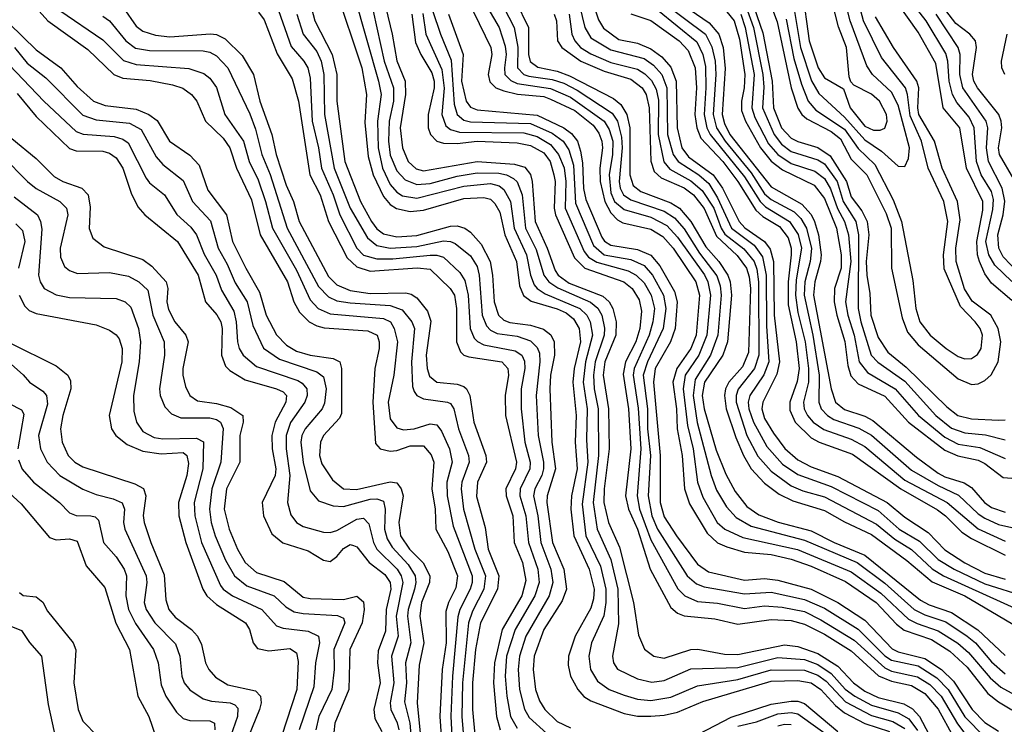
# Model space of a CAD drawing. Header units: inches. Extents: x 990535 to 1117859, y 769386 to 892122.
# Tile 701 of 1056: x 1051061 to 1054008, y 843146 to 845254. Entities that reach past the tile are written whole.
import ezdxf

# ---------------------------------------------------------------- set-up
doc = ezdxf.new("R2010")
doc.units = ezdxf.units.IN
doc.header["$MEASUREMENT"] = 0
doc.layers.add('B0854', color=7, linetype='Continuous')

msp = doc.modelspace()

# ---------------------------------------------------------------- linework, layer by layer
at = {"layer": 'B0854', "color": 5}
for points, elevation in [([(1052459.4, 845390), (1052541, 845230), (1052551.5, 845171.5), (1052550.7, 845110), (1052570, 845090), (1052584.8, 845084.8), (1052654.9, 845074.9), (1052690, 845063.5), (1052730, 845043), (1052834.3, 844974.3), (1052849.8, 844949.8), (1052862.2, 844902.2), (1052864.5, 844870), (1052855.2, 844770), (1052858.1, 844750), (1052867.7, 844730), (1052890, 844715.1), (1052990, 844680.8), (1053020.9, 844660.9), (1053050, 844627.7), (1053095.5, 844555.5), (1053147.9, 844487.9), (1053157.6, 844457.6), (1053160.1, 844430), (1053150.5, 844310), (1053128.9, 844250), (1053082.2, 844177.8), (1053076.5, 844130), (1053088.6, 844048.6), (1053130.4, 843890.4), (1053146.9, 843846.9), (1053176.6, 843796.6), (1053205.1, 843765.1), (1053250, 843739.1), (1053410, 843696.8), (1053567.7, 843630), (1053650, 843567.9), (1053737.9, 843490), (1053770, 843473.7), (1053832.6, 843452.6), (1053897.1, 843410), (1053921.8, 843390), (1053970, 843332.6), (1054010, 843297.1)], 3560), ([(1051912.5, 845372.5), (1051944.6, 845250), (1051996.2, 845150), (1052010.6, 845090), (1052010.7, 845010), (1052034, 844830), (1052080.7, 844710), (1052113.7, 844650), (1052130, 844628.1), (1052150, 844612.9), (1052190, 844604.2), (1052250, 844608.2), (1052350, 844635.8), (1052370, 844636.9), (1052393.3, 844630), (1052410, 844618.2), (1052442.2, 844582.2), (1052469.2, 844530), (1052476.3, 844490), (1052480.9, 844410), (1052494.3, 844370), (1052510, 844355.2), (1052527.8, 844347.8), (1052590, 844339.9), (1052628.5, 844328.5), (1052650.7, 844310.7), (1052660.3, 844290), (1052661.4, 844250), (1052649.7, 844190), (1052647.3, 844150), (1052653.8, 843990), (1052664.7, 843910), (1052639.6, 843830), (1052639.1, 843810), (1052655.6, 843690), (1052689.3, 843610), (1052697.3, 843550), (1052684.4, 843515.6), (1052630, 843429.4), (1052600.4, 843350), (1052597.4, 843310), (1052604.6, 843250), (1052616.6, 843216.6), (1052632.8, 843190), (1052670, 843154.8), (1052710, 843135.2)], 3280), ([(1052006.1, 845346.1), (1052084.7, 845110), (1052098.8, 845030), (1052093.6, 844946.4), (1052104.5, 844844.5), (1052118.6, 844790), (1052150, 844725.3), (1052170, 844701.2), (1052188.9, 844688.9), (1052230, 844680), (1052270, 844684.1), (1052390, 844718.9), (1052450, 844721.6), (1052470, 844716.6), (1052483.6, 844703.6), (1052497.6, 844677.6), (1052512.6, 844610), (1052547.8, 844530), (1052557.3, 844457.3), (1052568.5, 844428.5), (1052591.5, 844411.5), (1052670, 844389), (1052696.8, 844376.8), (1052718.8, 844358.8), (1052735.4, 844330), (1052739.2, 844290), (1052721, 844210), (1052716.7, 844170), (1052726.4, 844070), (1052723.6, 843990), (1052729.7, 843910), (1052712.7, 843830), (1052710.9, 843790), (1052719.1, 843710), (1052765.1, 843610), (1052780.1, 843550), (1052778.2, 843521.8), (1052770, 843493.4), (1052723.4, 843410), (1052703.7, 843350), (1052702.8, 843322.8), (1052709.4, 843290), (1052731.6, 843250), (1052749.6, 843229.6), (1052770, 843216.2), (1052870, 843178.5), (1052910, 843171), (1052950, 843170.5), (1052990, 843173.5), (1053030, 843182.7), (1053106.1, 843213.9), (1053310, 843275.6), (1053390, 843277.6), (1053430, 843270.2), (1053459.2, 843250), (1053502.5, 843202.5), (1053530, 843180.7), (1053590, 843148.9), (1053664.6, 843124.6)], 3320), ([(1052273.9, 845350), (1052320.9, 845210), (1052352.8, 845132.8), (1052361.4, 845001.4), (1052370.2, 844970.2), (1052390, 844953.1), (1052410, 844947.9), (1052590, 844942.9), (1052654.3, 844914.3), (1052687.9, 844890), (1052704.6, 844864.6), (1052718.9, 844818.9), (1052724.8, 844704.8), (1052778.1, 844578.1), (1052810, 844550), (1052890, 844536.4), (1052930, 844518.4), (1052955.4, 844490), (1052987.7, 844430), (1052994.9, 844390), (1052987.1, 844330), (1052940.1, 844230), (1052927.4, 844190), (1052940.4, 844090), (1052940.3, 844030), (1052949.1, 843950), (1052942.4, 843830), (1052952.9, 843770), (1052969.7, 843729.7), (1053058.5, 843590), (1053086.2, 843566.2), (1053110, 843557.2), (1053230, 843536.5), (1053310, 843541.4), (1053410, 843519.9), (1053470, 843493.4), (1053570, 843430.7), (1053650, 843351.4), (1053670, 843338), (1053750, 843320.6), (1053805.6, 843285.6), (1053839.8, 843250), (1053890, 843168.1), (1053950, 843107.7)], 3460), ([(1052384.6, 845350), (1052471.2, 845170), (1052474.1, 845150), (1052463.5, 845090), (1052468.2, 845068.2), (1052486.1, 845050), (1052510, 845040.9), (1052551.3, 845031.3), (1052630, 845023.7), (1052650, 845016.2), (1052722.1, 844982.1), (1052777.7, 844937.7), (1052794.6, 844914.6), (1052803.1, 844890), (1052805.7, 844870), (1052797.8, 844810), (1052798.8, 844770), (1052811.9, 844710), (1052830, 844675.5), (1052850, 844654.6), (1052866.4, 844646.4), (1052950, 844627.3), (1052985.6, 844605.6), (1053017.3, 844570), (1053084.4, 844470), (1053095.5, 844430), (1053085.5, 844310), (1053069.9, 844270), (1053028.2, 844210), (1053016.3, 844170), (1053027.2, 844090), (1053029.2, 844030), (1053044.2, 843950), (1053050.9, 843850), (1053065.6, 843805.6), (1053118.2, 843718.2), (1053149.4, 843689.4), (1053177.2, 843677.2), (1053230, 843661), (1053310, 843654.5), (1053370, 843639.9), (1053430, 843618.7), (1053533, 843573), (1053624.1, 843510), (1053685.7, 843445.7), (1053708.1, 843428.1), (1053790, 843399.6), (1053845.2, 843365.2), (1053896.6, 843316.6), (1053958.7, 843238.7), (1053990, 843213), (1054030, 843189.4)], 3520), ([(1052929.3, 845349.3), (1053113.5, 845210), (1053132.8, 845172.8), (1053142.2, 845130), (1053144.1, 845090), (1053136.3, 844970), (1053146.5, 844930), (1053172.9, 844890), (1053250, 844795.5), (1053290, 844732.8), (1053310, 844715.8), (1053379.3, 844679.3), (1053399, 844659), (1053416.1, 844630), (1053430.7, 844569.3), (1053426.5, 844530), (1053411.2, 844470), (1053409.2, 844430), (1053434.6, 844310), (1053453.3, 844190), (1053452.3, 844110), (1053459.3, 844090), (1053478.3, 844070), (1053497.7, 844057.7), (1053572.1, 844032.1), (1053610, 844011), (1053730, 843906.3), (1053810, 843860.1), (1053871.1, 843831.1), (1053930, 843775.8), (1053950, 843762.4), (1053990, 843744), (1054030, 843734.5)], 3760), ([(1053355.1, 845255.1), (1053378, 845138), (1053400.7, 845060.7), (1053421.3, 845010), (1053443.5, 844983.5), (1053530, 844926), (1053570, 844868), (1053620.4, 844820.4), (1053675.3, 844715.3), (1053700.5, 844650), (1053733.7, 844473.7), (1053742.8, 844390), (1053755.5, 844350), (1053785.7, 844310), (1053833.7, 844270), (1053870, 844246.4), (1053890, 844239.7), (1053910, 844240.4), (1053927.7, 844252.3), (1053938.1, 844270), (1053942.1, 844310), (1053935.1, 844330), (1053920.9, 844350), (1053876.3, 844396.3), (1053828.3, 844508.3), (1053826.2, 844550), (1053838.4, 844650), (1053827.1, 844710), (1053780, 844810), (1053760.5, 844890), (1053726.3, 844966.3), (1053718.5, 845030), (1053711.8, 845050), (1053640.8, 845140.8), (1053586.7, 845250), (1053554.2, 845370)], 3940), ([(1053378.2, 845290), (1053397.8, 845170), (1053430.4, 845070.4), (1053453.1, 845033.1), (1053530, 844962.5), (1053590, 844894.5), (1053640.8, 844860.8), (1053690, 844815.1), (1053710, 844814.3), (1053721.3, 844838.7), (1053723.9, 844870), (1053690, 844998.1), (1053670, 845036.9), (1053612.9, 845090), (1053596, 845116), (1053546.9, 845250), (1053516.2, 845370)], 3960), ([(1053403.1, 845343.1), (1053423.6, 845190), (1053450.6, 845110), (1053470, 845079.9), (1053526.6, 845046.6), (1053546.7, 844990), (1053590, 844935), (1053616.7, 844923.3), (1053636.5, 844923.5), (1053650, 844929.6), (1053656.9, 844950), (1053655.3, 844970), (1053634.1, 845010), (1053610, 845031.3), (1053558, 845058), (1053548.2, 845068.2), (1053543.2, 845083.2), (1053535.2, 845170), (1053512.1, 845232.1), (1053481.9, 845350)], 3980), ([(1052063.5, 845323.5), (1052134.7, 845070), (1052142.9, 845030), (1052131.5, 844950), (1052133.5, 844870), (1052146.9, 844810), (1052170, 844761.1), (1052190, 844737.7), (1052207.2, 844727.2), (1052250, 844719.5), (1052390, 844755.8), (1052470, 844764), (1052496.4, 844756.4), (1052510, 844745.3), (1052530.2, 844710.2), (1052541, 844630), (1052578, 844550), (1052590, 844490), (1052601, 844461), (1052609.5, 844449.5), (1052633.6, 844433.6), (1052737.4, 844390), (1052758.1, 844370), (1052768.6, 844350), (1052775.3, 844310), (1052754.9, 844230), (1052747.8, 844170), (1052759.1, 844090), (1052757.4, 843997.4), (1052761.5, 843930), (1052744.4, 843804.4), (1052755.9, 843710), (1052799.2, 843619.2), (1052815.6, 843550), (1052815.7, 843510), (1052808.9, 843471.1), (1052772.7, 843390), (1052764.9, 843350), (1052769.4, 843310), (1052790, 843274.7), (1052825.5, 843250), (1052870, 843233), (1052910, 843221.1), (1052950, 843217.5), (1053010, 843227.7), (1053090, 843260.9), (1053210, 843280.2), (1053310, 843309), (1053410, 843308.3), (1053450, 843293.6), (1053474.8, 843274.8), (1053532.9, 843212.9), (1053610, 843172.5), (1053674.3, 843154.3), (1053710, 843133.8)], 3340), ([(1052107.9, 845330), (1052152.3, 845130), (1052179.8, 845050), (1052179.5, 845010), (1052166.7, 844950), (1052165.4, 844890), (1052170, 844848.3), (1052190, 844801.7), (1052214.5, 844774.5), (1052250, 844760.6), (1052290, 844763.9), (1052370, 844785.9), (1052430, 844796.1), (1052495, 844795), (1052518.1, 844790), (1052538.9, 844778.9), (1052550, 844768.6), (1052565.4, 844730), (1052575.4, 844630), (1052606.4, 844566.4), (1052629.8, 844489.8), (1052644.4, 844470), (1052671.4, 844451.4), (1052769, 844409), (1052791.2, 844391.2), (1052803.3, 844370), (1052811.5, 844331.5), (1052810.4, 844310), (1052783.6, 844230), (1052778.6, 844190), (1052780.7, 844150), (1052792.2, 844090), (1052793, 843950), (1052777.1, 843810), (1052789.3, 843730), (1052830, 843638.8), (1052851, 843550), (1052853.3, 843446.7), (1052835, 843350), (1052837.8, 843330), (1052850, 843310.9), (1052910, 843282.6), (1052952.7, 843272.7), (1052990, 843277.5), (1053070, 843312.1), (1053210, 843316.3), (1053330, 843345.8), (1053410, 843340), (1053450, 843325.3), (1053490, 843298.3), (1053531.2, 843251.2), (1053560.2, 843230), (1053610, 843203), (1053690, 843180.6), (1053722.1, 843162.1), (1053747.7, 843127.7)], 3360), ([(1052144, 845344), (1052176.3, 845210), (1052190.3, 845130.3), (1052215.1, 845070), (1052216.2, 845030), (1052199.5, 844930), (1052206.6, 844870), (1052224.1, 844830), (1052247.7, 844807.7), (1052270, 844801.6), (1052430, 844829.1), (1052541.5, 844821.5), (1052572.6, 844812.6), (1052590, 844790.9), (1052595.2, 844770), (1052604.1, 844650), (1052640, 844570), (1052663.5, 844503.5), (1052673, 844490), (1052705.5, 844465.5), (1052806.7, 844426.7), (1052825.1, 844410), (1052836.5, 844390), (1052845.9, 844350), (1052845.1, 844310), (1052812.5, 844230), (1052807.2, 844190), (1052823.1, 844090), (1052825, 843970), (1052810.2, 843850), (1052809.4, 843810), (1052823.2, 843750), (1052856, 843676), (1052898.6, 843510), (1052913.1, 843413.1), (1052931.1, 843371.1), (1052959.1, 843350), (1052990, 843344.4), (1053070, 843370.3), (1053090.7, 843370.7), (1053170, 843355.8), (1053210, 843354.6), (1053350, 843384.1), (1053390, 843378.7), (1053450, 843357.6), (1053510, 843319.8), (1053557, 843270), (1053590, 843245.6), (1053630, 843226.2), (1053707, 843207), (1053732.9, 843192.9), (1053754.1, 843170), (1053800.8, 843080.8)], 3380), ([(1052437.9, 845330), (1052496.1, 845230), (1052514.3, 845174.3), (1052517.4, 845150), (1052511.6, 845110), (1052513.5, 845090), (1052531.5, 845071.5), (1052550, 845063), (1052650, 845047.6), (1052710, 845021.8), (1052810.1, 844950.1), (1052825.5, 844925.5), (1052836.1, 844890), (1052835.5, 844850), (1052824.9, 844790), (1052830, 844736.3), (1052841, 844710), (1052870, 844685.5), (1052950, 844663), (1052997.8, 844637.8), (1053030, 844603.7), (1053110.7, 844490.7), (1053120.9, 844470), (1053128.1, 844430), (1053117.9, 844310), (1053093.2, 844250), (1053053.2, 844190), (1053047.2, 844150), (1053059.4, 844039.4), (1053076.6, 843970), (1053090, 843870), (1053105.2, 843825.2), (1053148.6, 843750), (1053171.9, 843730), (1053224.9, 843704.9), (1053388.7, 843668.7), (1053550, 843602.3), (1053638.4, 843538.4), (1053721, 843461), (1053747.2, 843447.2), (1053810, 843425.9), (1053868.9, 843388.9), (1053901, 843361), (1053965.4, 843285.4), (1053997.3, 843257.3), (1054070, 843216.9)], 3540), ([(1053250, 845315.8), (1053285.3, 845214.7), (1053313, 845070), (1053317.1, 844990), (1053341.3, 844930), (1053370, 844899.5), (1053390, 844889.1), (1053450, 844871.6), (1053486.7, 844846.7), (1053535.4, 844770), (1053550, 844723.6), (1053581.5, 844681.5), (1053597.4, 844650), (1053602.5, 844610), (1053594.6, 844530), (1053596.6, 844490), (1053605.4, 844434.6), (1053608.1, 844370), (1053630, 844302.7), (1053659.3, 844259.3), (1053714.5, 844214.5), (1053835.4, 844095.4), (1053868.7, 844070), (1053910, 844059.5), (1053990, 844056.2), (1054010, 844056.8)], 3880), ([(1053297.2, 845330), (1053327.7, 845247.7), (1053370.3, 845050.3), (1053390, 844989.3), (1053401.8, 844970), (1053416.7, 844956.7), (1053490, 844919), (1053517.3, 844897.3), (1053550, 844836.6), (1053596, 844790), (1053654, 844674), (1053669.4, 844630), (1053670.5, 844510), (1053701.7, 844361.7), (1053718.6, 844318.6), (1053750, 844281.4), (1053870, 844179.8), (1053910, 844162.5), (1053930, 844164.4), (1053950, 844174), (1053968.8, 844191.2), (1053989.9, 844230), (1053997.2, 844290), (1053989.8, 844329.8), (1053967.8, 844370), (1053911.8, 844411.8), (1053889.1, 844449.1), (1053863.3, 844530), (1053862.7, 844570), (1053875.4, 844655.4), (1053867.8, 844710), (1053821.5, 844810), (1053798.7, 844890), (1053751.7, 844970), (1053748.6, 844990), (1053752.1, 845050), (1053745.7, 845070), (1053676.1, 845170), (1053622.6, 845262.6)], 3920), ([(1054030.5, 844470.5), (1053979.2, 844519.2), (1053961.1, 844550), (1053953, 844590), (1053974, 844686), (1053975.5, 844715.5), (1053970, 844739.5), (1053938.6, 844790), (1053924.2, 844830), (1053917.5, 844930), (1053902.3, 844962.3), (1053865.8, 845005.8), (1053852.4, 845030), (1053843.1, 845070), (1053839.2, 845130), (1053832.4, 845152.4), (1053773.7, 845250), (1053720.2, 845320.2)], 3860), ([(1054036.5, 844776.5), (1053993.9, 844850), (1053990.8, 844870), (1054000, 844930), (1053998.9, 844950), (1053991.5, 844970), (1053928, 845050), (1053917.1, 845070), (1053912.7, 845090), (1053924.9, 845170), (1053921.3, 845190), (1053904.2, 845210), (1053862.6, 845242.6), (1053790, 845338.2)], 3820), ([(1051370.4, 845290), (1051410, 845234.6), (1051430, 845219.1), (1051467.2, 845207.2), (1051510, 845202.8), (1051631.8, 845211.8), (1051650, 845209.2), (1051676.5, 845196.5), (1051726.8, 845146.8), (1051760.4, 845090), (1051779.7, 845010), (1051815.3, 844910), (1051829.1, 844850), (1051858.4, 844758.4), (1051880.4, 844710), (1051897.6, 844650), (1051985.8, 844485.8), (1052010, 844460.6), (1052050, 844444.1), (1052110, 844435), (1052216.6, 844436.6), (1052233.2, 844433.2), (1052250, 844421.3), (1052281.6, 844381.6), (1052292, 844352), (1052277.6, 844250), (1052280.6, 844210), (1052287.8, 844187.8), (1052310, 844170), (1052370, 844163.7), (1052390, 844156.6), (1052398.4, 844150), (1052408.8, 844130), (1052419.8, 844050), (1052456.4, 843950), (1052457.8, 843930), (1052431, 843870), (1052427.9, 843827.9), (1052454.6, 843734.6), (1052463.5, 843670), (1052495.2, 843590), (1052490.9, 843550), (1052439.9, 843450), (1052425.6, 843370), (1052416.2, 843270), (1052416.5, 843190), (1052424, 843104)], 3180), ([(1051830, 845297.8), (1051873.3, 845173.3), (1051911.3, 845130), (1051923, 845110), (1051930, 845079.1), (1051936.2, 844950), (1051955.9, 844870), (1051964.2, 844810), (1051999.8, 844730), (1052019, 844670), (1052070.5, 844570.5), (1052090, 844549.6), (1052130, 844538), (1052178.3, 844538.3), (1052290, 844549.3), (1052310, 844549.3), (1052330, 844542.9), (1052377.9, 844497.9), (1052393.7, 844473.7), (1052403.2, 844430), (1052408.9, 844330), (1052421.4, 844301.4), (1052430.8, 844290.8), (1052450, 844281.4), (1052543.5, 844263.5), (1052563.9, 844250), (1052572.4, 844232.4), (1052573.3, 844210), (1052561.5, 844150), (1052561.5, 844090), (1052573.4, 843990), (1052589, 843930), (1052587.9, 843910), (1052558.6, 843850), (1052557.7, 843830), (1052575.6, 843770), (1052583.9, 843690), (1052612, 843610), (1052616, 843570), (1052602.8, 843530), (1052543.6, 843430), (1052518.5, 843350), (1052514, 843290), (1052518.8, 843230), (1052530.3, 843170), (1052550, 843135)], 3240), ([(1052544.6, 845310), (1052584, 845230), (1052584.1, 845150), (1052588.9, 845128.9), (1052611.9, 845111.9), (1052670, 845099.8), (1052706.1, 845086.1), (1052838.2, 845018.2), (1052860.4, 845000.4), (1052878.1, 844970), (1052887.5, 844930), (1052887.6, 844790), (1052897.4, 844757.4), (1052919.8, 844739.8), (1053010, 844706.1), (1053036.1, 844690), (1053070, 844650.3), (1053114.3, 844574.3), (1053153.6, 844530), (1053180.8, 844490), (1053187.6, 844470), (1053191.4, 844430), (1053179.9, 844290), (1053165.7, 844250), (1053110.9, 844170), (1053103.8, 844130), (1053109.7, 844089.7), (1053145.7, 843965.7), (1053174.2, 843894.2), (1053202.8, 843842.8), (1053237.7, 843797.7), (1053273.1, 843773.1), (1053331, 843751), (1053430, 843725), (1053499, 843690), (1053590, 843651.8), (1053757.2, 843517.2), (1053783.3, 843503.3), (1053850, 843480.7), (1053928.4, 843428.4), (1054010, 843352.4)], 3580), ([(1052736.4, 845296.4), (1052752.8, 845230), (1052770, 845199.9), (1052830, 845163.1), (1052930, 845137.3), (1052957.6, 845117.6), (1052983.2, 845090), (1052998, 845050), (1052999.9, 844910), (1053016.7, 844850), (1053031.3, 844830), (1053093.3, 844790), (1053123.4, 844763.4), (1053150, 844720.8), (1053191.9, 844630), (1053259.3, 844579.3), (1053284.2, 844544.2), (1053295.4, 844490), (1053296.6, 844336.6), (1053303.3, 844230), (1053288.5, 844191.5), (1053246.5, 844130), (1053241.4, 844110), (1053243.4, 844090), (1053257.1, 844050), (1053297.4, 843977.4), (1053344.4, 843924.4), (1053390, 843892.9), (1053490, 843857.3), (1053630, 843786.1), (1053693.5, 843730), (1053753.8, 843693.8), (1053810, 843639.1), (1053857.5, 843610), (1053950, 843566.5), (1054070, 843528.1)], 3660), ([(1052773, 845313), (1052793.2, 845253.2), (1052808.6, 845228.6), (1052854.1, 845194.1), (1052910, 845183.1), (1052950, 845167), (1052982.8, 845142.8), (1053010, 845112.1), (1053025.7, 845070), (1053028.7, 844930), (1053042.7, 844870), (1053063.1, 844843.1), (1053136.9, 844790), (1053164.9, 844750), (1053214.4, 844650), (1053231.4, 844631.4), (1053290, 844590), (1053307, 844567), (1053317.1, 844530), (1053318.8, 844370), (1053335, 844230), (1053326.8, 844193.2), (1053285.2, 844110), (1053282.3, 844090), (1053290, 844061), (1053317, 844017), (1053351.5, 843971.5), (1053390, 843937.5), (1053430, 843916.6), (1053510, 843887.3), (1053656.8, 843810), (1053710, 843765.4), (1053779.7, 843719.7), (1053830, 843668.4), (1053890, 843629.5), (1053950, 843598.7), (1054010, 843580.1)], 3680), ([(1053030, 845309.3), (1053124.6, 845244.6), (1053153.4, 845210), (1053166.3, 845170), (1053172.4, 845107.6), (1053163.1, 844970), (1053170, 844943.2), (1053186.9, 844910), (1053310, 844754), (1053402, 844702), (1053430, 844670.9), (1053440.1, 844650), (1053452.2, 844610), (1053459.8, 844550), (1053458.2, 844530), (1053440.8, 844470), (1053437.2, 844430), (1053489.6, 844149.6), (1053502.9, 844110), (1053530, 844087.6), (1053590, 844067.7), (1053614.6, 844054.6), (1053745.1, 843945.1), (1053810, 843897.4), (1053830, 843886), (1053888.2, 843868.2), (1053910, 843854.5), (1053949, 843810), (1053970, 843794.3), (1054010, 843780.9)], 3780), ([(1053234.4, 845294.4), (1053257.2, 845230), (1053285.1, 845090), (1053287.7, 845052.3), (1053284, 844990), (1053318.6, 844910), (1053341.3, 844881.3), (1053370, 844859), (1053450, 844834.7), (1053470, 844822.4), (1053507.3, 844770), (1053525.4, 844710), (1053563.4, 844650), (1053571.8, 844610), (1053570.2, 844390), (1053578.2, 844350), (1053609.8, 844250), (1053628.9, 844228.9), (1053710, 844172.3), (1053803.1, 844070), (1053850, 844031.8), (1053890, 844018.3), (1053952, 844012), (1054010, 843996.6)], 3860), ([(1054030, 844413.3), (1053970, 844466.1), (1053950, 844493.7), (1053933.9, 844530), (1053927.5, 844550), (1053925.3, 844590), (1053943.8, 844683.8), (1053944, 844710), (1053894.4, 844810), (1053874.5, 844930), (1053825.2, 844990), (1053802.9, 845122.9), (1053750, 845216.1), (1053685.8, 845305.8)], 3880), ([(1051119.2, 845279.2), (1051145.5, 845250), (1051264.7, 845164.7), (1051343, 845090), (1051370, 845079.2), (1051451.7, 845071.7), (1051518.9, 845058.9), (1051549.1, 845049.1), (1051575.4, 845030), (1051590.9, 845010), (1051617.3, 844950), (1051670, 844899.5), (1051690.3, 844870), (1051710.3, 844810), (1051754.7, 844714.7), (1051781.3, 844610), (1051862.5, 844470), (1051881.6, 844410), (1051898.9, 844378.9), (1051927.4, 844350), (1051950, 844337.7), (1051972.2, 844332.2), (1052102.8, 844322.8), (1052131, 844310), (1052137.2, 844290), (1052137, 844270), (1052124.2, 844210), (1052118.1, 844110), (1052126.4, 843986.4), (1052139.8, 843970), (1052170, 843963.3), (1052190, 843965.4), (1052230, 843979.1), (1052270, 843979.2), (1052292.1, 843952.1), (1052300.2, 843930), (1052295, 843850), (1052305, 843790), (1052306.3, 843730), (1052342.9, 843662.9), (1052371.4, 843590), (1052366, 843554), (1052344.3, 843510), (1052336.8, 843483.2), (1052337.9, 843390), (1052325.6, 843310), (1052318.1, 843170), (1052330, 843010)], 3120), ([(1051180.8, 845280.8), (1051310, 845193.2), (1051372, 845132), (1051410, 845119.9), (1051567.5, 845107.5), (1051612.7, 845092.7), (1051630, 845078.3), (1051650, 845050.8), (1051675.5, 844970), (1051730.6, 844890.6), (1051748.1, 844830), (1051774.5, 844774.5), (1051796.6, 844710), (1051817.6, 844630), (1051890, 844504.9), (1051930, 844415.4), (1051954.1, 844390), (1051990, 844373.4), (1052150, 844359.7), (1052170.4, 844350.4), (1052181.7, 844330), (1052191.6, 844290), (1052181.3, 844190), (1052164.2, 844110), (1052170, 844059.4), (1052190, 844033.4), (1052210, 844027.4), (1052242, 844030), (1052290, 844045), (1052310, 844042.2), (1052323.4, 844023.4), (1052347.8, 843970), (1052355.6, 843930), (1052339.6, 843870), (1052340, 843830), (1052358.4, 843738.4), (1052414.8, 843590), (1052415.7, 843570), (1052409.8, 843550), (1052378.8, 843490), (1052372.3, 843467.7), (1052356, 843290), (1052351, 843171), (1052356.6, 843070)], 3140), ([(1051310, 845264.5), (1051330, 845250.1), (1051378.5, 845190), (1051408.1, 845168.1), (1051450, 845161.7), (1051610, 845160.3), (1051630, 845156.3), (1051650, 845145.9), (1051683.6, 845110), (1051750, 844971.9), (1051766.4, 844926.4), (1051785.4, 844850), (1051811, 844791), (1051862.1, 844630), (1051955.7, 844455.7), (1051984.9, 844424.9), (1052010, 844413.2), (1052050, 844406.3), (1052170, 844398.5), (1052205.8, 844385.8), (1052234.7, 844350), (1052242.5, 844330), (1052233.8, 844230), (1052237, 844157), (1052241.5, 844141.5), (1052250.1, 844130.1), (1052270, 844120.1), (1052341.6, 844110), (1052350, 844105.6), (1052360.2, 844090), (1052374.7, 844030), (1052404.6, 843950), (1052406.2, 843930), (1052384.8, 843870), (1052382.4, 843850), (1052389.6, 843790), (1052423.4, 843670), (1052455.4, 843590), (1052450.2, 843550), (1052415.9, 843484.1), (1052404.5, 843450), (1052385.9, 843270), (1052384.4, 843170), (1052392.2, 843072.2)], 3160), ([(1051776.2, 845276.2), (1051793.3, 845253.3), (1051831.8, 845151.8), (1051876.4, 845076.4), (1051895.6, 845010), (1051929.6, 844790), (1051960.2, 844730), (1051985.6, 844650), (1052041.7, 844541.7), (1052070, 844514.1), (1052110, 844501.5), (1052251.1, 844511.1), (1052290, 844507.9), (1052349.7, 844449.7), (1052362.7, 844430), (1052368.8, 844390), (1052368.1, 844290), (1052380.7, 844260.7), (1052390.7, 844250.7), (1052405.4, 844245.4), (1052503.7, 844230), (1052522.4, 844210), (1052523.7, 844190), (1052513.7, 844130), (1052515, 844070), (1052548, 843930), (1052545.1, 843910), (1052515.9, 843850), (1052516.9, 843830), (1052536.5, 843770), (1052540.8, 843690), (1052566.3, 843630), (1052575.8, 843575.8), (1052564.1, 843530), (1052505, 843430), (1052482.3, 843330), (1052479.6, 843270), (1052487.9, 843170), (1052498.6, 843130)], 3220), ([(1051890.3, 845270), (1051909.8, 845210), (1051950, 845158.8), (1051963.4, 845130), (1051971.8, 845090), (1051973, 844970), (1052002.1, 844810), (1052050.4, 844690), (1052101.6, 844601.6), (1052130, 844578.3), (1052170, 844570.2), (1052250, 844575.7), (1052330, 844592.2), (1052350.6, 844590.6), (1052364.1, 844584.1), (1052410, 844547.3), (1052430, 844515.8), (1052435.8, 844490), (1052445.2, 844370), (1052458.1, 844338.1), (1052470, 844325.1), (1052490, 844315), (1052550, 844307.4), (1052590, 844293.4), (1052610, 844272.8), (1052616.6, 844256.6), (1052618.2, 844230), (1052606.4, 844130), (1052612.7, 844010), (1052628.7, 843930), (1052628.9, 843910), (1052623.8, 843890), (1052603, 843850), (1052598.8, 843830), (1052611.8, 843770), (1052621.2, 843690), (1052650.8, 843610), (1052657, 843570), (1052646.1, 843530), (1052576.3, 843410), (1052557.1, 843350), (1052553.2, 843310), (1052557.1, 843250), (1052571.6, 843191.6), (1052586.3, 843166.3), (1052638.8, 843118.8)], 3260), ([(1052234.6, 845270), (1052245.9, 845185.9), (1052261.2, 845150), (1052294.4, 845094.4), (1052302, 845070), (1052301.6, 845050), (1052283.2, 844970), (1052283.3, 844930), (1052290.1, 844910), (1052310, 844890.4), (1052330, 844884.3), (1052370, 844883.5), (1052430, 844890), (1052550, 844885.8), (1052590, 844877.7), (1052630, 844855.9), (1052648.4, 844830), (1052659.8, 844790), (1052663.2, 844770), (1052661.1, 844690), (1052665, 844670), (1052721.4, 844541.4), (1052752.3, 844510), (1052869.4, 844469.4), (1052894.3, 844450), (1052915.3, 844415.3), (1052921.7, 844381.7), (1052917.3, 844330), (1052905.4, 844290), (1052874.4, 844230), (1052866.7, 844193.3), (1052883.3, 844090), (1052889.9, 843970), (1052874.6, 843830), (1052882.7, 843790), (1052909.6, 843729.6), (1052947.9, 843610), (1053010, 843495.9), (1053030, 843478.8), (1053050, 843471.1), (1053141.9, 843461.9), (1053210, 843445.2), (1053310, 843459.4), (1053370, 843456.8), (1053410, 843445.9), (1053470, 843416.1), (1053550, 843365.5), (1053631.2, 843291.2), (1053670, 843275), (1053730, 843262.1), (1053770, 843238.7), (1053810, 843191.4), (1053855.2, 843110)], 3420), ([(1052267.7, 845272.3), (1052276.3, 845210), (1052324.7, 845104.7), (1052331.4, 845048.6), (1052324.8, 844970), (1052336.4, 844936.4), (1052350, 844925.1), (1052377.4, 844917.4), (1052570, 844915.6), (1052610, 844904.5), (1052650, 844880), (1052673.9, 844850), (1052690.3, 844810.3), (1052696.1, 844770), (1052693.9, 844690), (1052750, 844560.2), (1052763.8, 844543.8), (1052788, 844528), (1052882.1, 844502.1), (1052906.3, 844490), (1052930, 844466.4), (1052950.8, 844430), (1052960.6, 844390), (1052956.3, 844350), (1052944.7, 844310), (1052900.1, 844210), (1052896.9, 844190), (1052912.1, 844092.1), (1052920, 843970), (1052908.8, 843830), (1052916.4, 843790), (1052950, 843698.2), (1053031.2, 843551.2), (1053051.5, 843530), (1053090, 843513.1), (1053150, 843508.4), (1053230, 843492.1), (1053290, 843500.6), (1053343.5, 843496.5), (1053410, 843483.1), (1053458.9, 843458.9), (1053558.2, 843398.2), (1053650, 843315.4), (1053670, 843305.5), (1053748.3, 843288.3), (1053784.8, 843264.8), (1053819, 843230), (1053867.3, 843147.3), (1053890, 843118.7)], 3440), ([(1052344, 845270), (1052388.1, 845150), (1052383.4, 845070), (1052397.2, 845010), (1052410, 844992.5), (1052430, 844983.7), (1052610, 844968.6), (1052689.9, 844929.9), (1052713, 844913), (1052730.4, 844890), (1052740, 844860), (1052745.7, 844825.7), (1052748.3, 844748.3), (1052755.4, 844715.4), (1052803.1, 844603.1), (1052811.4, 844591.4), (1052830, 844579), (1052910, 844566.1), (1052950, 844548.9), (1052977.4, 844517.4), (1053020.7, 844440.7), (1053028.5, 844410), (1053022.7, 844330), (1053008.7, 844290), (1052963.4, 844210), (1052958.2, 844170), (1052977.7, 843950), (1052977.6, 843810), (1052990, 843766.4), (1053027.2, 843710), (1053090, 843625.5), (1053122.2, 843602.2), (1053230, 843576.9), (1053290, 843582.7), (1053330, 843577.7), (1053430.1, 843550), (1053510, 843510.2), (1053590, 843457.3), (1053672, 843372), (1053690, 843362.5), (1053770, 843343.3), (1053819.6, 843310), (1053855.4, 843275.4), (1053911.5, 843190), (1053950, 843151.6), (1053990, 843125.4)], 3480), ([(1052661.1, 845270), (1052667.5, 845250), (1052670.9, 845190), (1052683.2, 845170), (1052740.4, 845130), (1052810, 845099.4), (1052890, 845076), (1052923.7, 845050), (1052935.6, 845030), (1052945.2, 844990), (1052950.4, 844830.4), (1052960, 844800), (1052980.7, 844780.7), (1053050, 844751.1), (1053078, 844730), (1053110, 844689.2), (1053146.3, 844606.3), (1053208.5, 844548.5), (1053236.5, 844510), (1053244.5, 844484.5), (1053247.8, 844450), (1053242.2, 844257.8), (1053224.5, 844215.5), (1053183.7, 844170), (1053173.1, 844150), (1053170.2, 844130), (1053175.9, 844090), (1053204.1, 844004.1), (1053227.3, 843950), (1053250.6, 843910.6), (1053290, 843867.9), (1053334.3, 843834.3), (1053374.5, 843814.5), (1053470, 843785.8), (1053530, 843751.3), (1053610, 843714.1), (1053716.4, 843636.4), (1053792.1, 843572.1), (1053889.9, 843530.1), (1054050, 843435.8)], 3620), ([(1052705.8, 845270), (1052713.1, 845210), (1052722.2, 845190), (1052739.8, 845170), (1052770, 845151.3), (1052830, 845125.7), (1052910, 845105.9), (1052932.1, 845092.1), (1052951.9, 845071.9), (1052965.5, 845045.5), (1052972.5, 845012.5), (1052971.5, 844910), (1052988.8, 844828.8), (1053006.4, 844806.4), (1053070, 844772), (1053103.2, 844743.2), (1053138.2, 844690), (1053160.5, 844630), (1053171.8, 844611.8), (1053228.5, 844568.5), (1053258.9, 844530), (1053267.5, 844507.5), (1053272.7, 844470), (1053273.4, 844250), (1053260.6, 844210), (1053211.8, 844148.2), (1053205.3, 844130), (1053205, 844110), (1053237.7, 844010), (1053270, 843948.1), (1053310, 843903.5), (1053370, 843859.8), (1053404.9, 843844.9), (1053470, 843826.2), (1053625.1, 843745.1), (1053680, 843700), (1053730, 843668.6), (1053791.5, 843611.5), (1053826, 843590), (1054070, 843479.1)], 3640), ([(1052890, 845271.1), (1052950, 845251.5), (1053034.3, 845190), (1053061.3, 845161.3), (1053082.3, 845110), (1053086.7, 845050), (1053081.6, 844970), (1053088.1, 844930), (1053099.8, 844899.8), (1053165.4, 844830), (1053210.6, 844770), (1053264.1, 844684.1), (1053285, 844665), (1053335.1, 844635.1), (1053360.9, 844600.9), (1053370, 844570), (1053370.2, 844550.2), (1053360.7, 844470), (1053361.2, 844401.2), (1053384.7, 844290), (1053394.1, 844210), (1053388.2, 844171.8), (1053365.5, 844110), (1053366.1, 844086.1), (1053382.4, 844050), (1053430, 844002.6), (1053453.3, 843990), (1053553.7, 843953.7), (1053698.2, 843850), (1053808, 843788), (1053832.2, 843770), (1053881.2, 843721.2), (1053910, 843701.6), (1054010, 843652.4)], 3720), ([(1052970, 845283.2), (1053087.4, 845187.4), (1053106, 845150), (1053113.4, 845113.4), (1053115, 845050), (1053109.6, 844970), (1053117.6, 844930), (1053127.4, 844910), (1053230, 844784.1), (1053276.8, 844710), (1053293.6, 844693.6), (1053365.4, 844650), (1053390.8, 844610.8), (1053400.6, 844570), (1053384.5, 844475.5), (1053382.9, 844430), (1053390, 844377.7), (1053411.4, 844290), (1053421.9, 844210), (1053421.8, 844170), (1053406.7, 844110), (1053408.7, 844090), (1053418.5, 844070), (1053435.9, 844050), (1053467.5, 844027.5), (1053550, 843998.9), (1053590, 843977.1), (1053710, 843876.5), (1053836.7, 843810), (1053930, 843731.3), (1054010, 843693.8)], 3740), ([(1053177.5, 845277.5), (1053199.1, 845250), (1053215, 845195), (1053231.3, 845090), (1053229.7, 845050), (1053221, 845010), (1053221.7, 844981.7), (1053233, 844950), (1053278.4, 844870), (1053310, 844831), (1053344.4, 844804.4), (1053439.2, 844759.2), (1053470, 844719), (1053505.6, 844630), (1053519.9, 844550), (1053519.6, 844510), (1053499.8, 844450), (1053498.8, 844410), (1053506.5, 844370), (1053531, 844291), (1053539.1, 844219.1), (1053548.7, 844188.7), (1053570, 844164.9), (1053650, 844127.6), (1053721.6, 844050), (1053830, 843966.3), (1053868.7, 843948.7), (1053930, 843936.5), (1053950, 843926.3), (1054004.3, 843884.3), (1054030, 843882.5)], 3820), ([(1053219.2, 845270), (1053232.5, 845230), (1053259.6, 845090), (1053252, 844990), (1053261.5, 844961.5), (1053302.5, 844882.5), (1053330.5, 844850.5), (1053370, 844823.1), (1053440.6, 844800.6), (1053470, 844778.9), (1053487.4, 844747.4), (1053508.6, 844688.6), (1053529.9, 844650), (1053541.8, 844610), (1053548.1, 844530), (1053532.4, 844410), (1053539.4, 844370), (1053558.4, 844310), (1053573.3, 844230), (1053598.7, 844198.7), (1053681.3, 844150), (1053751.4, 844070), (1053830, 844004.7), (1053870, 843984.4), (1053934.3, 843974.3), (1054010, 843940.8)], 3840), ([(1054050, 844497), (1054004.6, 844544.6), (1053991.1, 844570), (1053988.8, 844610), (1054004.8, 844670), (1054009, 844711), (1054001.7, 844750), (1053960.3, 844830), (1053954.8, 844870), (1053958.4, 844930), (1053953.1, 844950), (1053883.4, 845050), (1053874.4, 845090), (1053875.4, 845150), (1053870, 845170), (1053803.6, 845270)], 3840), ([(1051030, 845242.6), (1051110, 845163.2), (1051184.3, 845110), (1051233.4, 845053.4), (1051282, 845010), (1051316.7, 844996.7), (1051410, 844986.3), (1051448.1, 844970), (1051472.6, 844952.6), (1051509.7, 844890), (1051570, 844848), (1051598.2, 844818.2), (1051623.9, 844743.9), (1051679.9, 844670), (1051698.4, 844590), (1051737.5, 844510), (1051778.9, 844438.9), (1051798.3, 844370), (1051830, 844311.2), (1051860, 844280), (1051890, 844262.5), (1051930, 844250.5), (1051999.8, 844239.8), (1052019.1, 844230), (1052024.7, 844210), (1052024.4, 844075.6), (1052018.1, 844061.9), (1051970, 844010.4), (1051961.3, 843990), (1051958.7, 843950), (1051965.7, 843925.7), (1051997.3, 843877.3), (1052030.1, 843850.1), (1052068.8, 843848.8), (1052170, 843871.8), (1052190, 843868.1), (1052203.3, 843850), (1052208.5, 843830), (1052195.9, 843750), (1052201, 843710), (1052228.2, 843670), (1052269, 843629), (1052288.3, 843590), (1052287.2, 843570), (1052263.7, 843510), (1052258.3, 843470), (1052270.4, 843390), (1052256.5, 843323.5), (1052250.7, 843210), (1052266.7, 843050)], 3080), ([(1054009.5, 845089.5), (1054000.3, 845110), (1053999.4, 845130), (1054016.2, 845210)], 3780), ([(1051045.8, 845170), (1051083.9, 845123.9), (1051139.5, 845079.5), (1051250, 844968.2), (1051290, 844953.9), (1051390, 844943.7), (1051425.2, 844925.2), (1051470, 844843.4), (1051490, 844820.8), (1051550, 844772.7), (1051578.8, 844710), (1051631.8, 844651.8), (1051655.5, 844570), (1051682.3, 844522.3), (1051706.3, 844466.3), (1051741.7, 844410), (1051759.1, 844339.1), (1051791.1, 844271.1), (1051838.5, 844238.5), (1051950, 844200.1), (1051970, 844185.8), (1051978, 844150), (1051972.9, 844107.1), (1051965.9, 844090), (1051915.9, 844030), (1051905.8, 844010), (1051902.4, 843990), (1051909.1, 843929.1), (1051930, 843844.9), (1051955, 843815), (1051999.2, 843799.2), (1052030, 843797.9), (1052110, 843819.3), (1052130, 843820.7), (1052150, 843813.1), (1052155.1, 843790), (1052153.3, 843730), (1052160.7, 843700.7), (1052176.3, 843676.3), (1052224.2, 843624.2), (1052244.6, 843590), (1052246.8, 843570), (1052242.7, 843550), (1052223.5, 843490), (1052222.2, 843470), (1052232, 843390), (1052216, 843330), (1052218.5, 843270), (1052213.2, 843213.2), (1052229, 843150), (1052235.8, 843070)], 3060), ([(1051010, 845139.4), (1051133.7, 845010), (1051230, 844919.6), (1051251.6, 844911.6), (1051344, 844904), (1051370, 844896.1), (1051385.6, 844885.6), (1051439.5, 844779.5), (1051450, 844766), (1051494.7, 844730), (1051531.2, 844671.2), (1051573.3, 844633.3), (1051590.4, 844610.4), (1051612.8, 844552.8), (1051649.5, 844490), (1051664.7, 844444.7), (1051701.7, 844381.7), (1051708.9, 844350), (1051713.2, 844290), (1051718.1, 844270), (1051729.7, 844250), (1051770, 844216.3), (1051894, 844174), (1051906.7, 844166.7), (1051920.4, 844150), (1051921.7, 844130), (1051914.8, 844110), (1051871.4, 844048.6), (1051858.3, 844010), (1051858.7, 843970), (1051869.8, 843890), (1051863, 843810), (1051872.4, 843772.4), (1051889.5, 843750), (1051910, 843737.6), (1051970, 843720.8), (1051990, 843719.5), (1052010, 843725.4), (1052070, 843760.1), (1052090, 843763), (1052105.7, 843745.7), (1052119.7, 843690), (1052130.3, 843670.3), (1052190.7, 843610), (1052203, 843590), (1052208.2, 843570), (1052188.2, 843470), (1052193.8, 843410), (1052174, 843350), (1052180.5, 843270), (1052169.8, 843210), (1052172.3, 843190), (1052190.9, 843150.9), (1052195.8, 843130)], 3040), ([(1051053.3, 845033.3), (1051110, 844963.7), (1051210, 844868.5), (1051230, 844861), (1051310, 844860.2), (1051330, 844854.5), (1051350, 844840.9), (1051370.3, 844810), (1051394.6, 844734.6), (1051414.4, 844694.4), (1051435.8, 844670), (1051533.9, 844590), (1051595.3, 844490), (1051617, 844410), (1051650.9, 844370.9), (1051663, 844350), (1051667.5, 844330), (1051664.9, 844250), (1051677.2, 844217.2), (1051690, 844204.5), (1051736.3, 844176.3), (1051829.8, 844149.8), (1051850, 844140.1), (1051859.2, 844130), (1051858.1, 844110), (1051825.5, 844050), (1051815.3, 844010), (1051816.9, 843970), (1051828, 843910), (1051825.9, 843890), (1051787.1, 843810), (1051791.3, 843770), (1051816.2, 843716.2), (1051849, 843689), (1051924.6, 843664.6), (1051970, 843636.8), (1051990, 843633.6), (1052010, 843647.9), (1052030, 843672), (1052050, 843684), (1052060.6, 843680.6), (1052070, 843676.6), (1052106.9, 843630), (1052154.1, 843594.1), (1052170, 843570.5), (1052172.2, 843550), (1052157.8, 843490), (1052155.6, 843424.4), (1052133.7, 843366.3), (1052132.4, 843330), (1052139.7, 843270), (1052121, 843190), (1052123.7, 843163.7), (1052144.7, 843124.7)], 3020), ([(1051037.9, 844897.9), (1051110, 844838.8), (1051164.2, 844784.2), (1051190, 844769.5), (1051247, 844750), (1051266.1, 844730), (1051272.5, 844692.5), (1051269.5, 844629.5), (1051280.1, 844600.1), (1051314.4, 844574.4), (1051430, 844536.1), (1051456.5, 844516.5), (1051499.8, 844470), (1051505, 844450), (1051501.7, 844410), (1051506.8, 844386.8), (1051525.8, 844350), (1051558.4, 844310), (1051565, 844290), (1051549.3, 844210), (1051549.2, 844190), (1051557, 844157), (1051570.1, 844130), (1051593.4, 844113.4), (1051650, 844106), (1051693.4, 844093.4), (1051729.2, 844070), (1051729.5, 844050), (1051720, 844010), (1051720.2, 843930), (1051680, 843850), (1051672.8, 843790), (1051688.3, 843730), (1051712.9, 843670), (1051735.7, 843630), (1051770, 843600.5), (1051853.1, 843573.1), (1051910, 843526.6), (1051930, 843522.3), (1052030, 843519.7), (1052070, 843529.7), (1052090, 843512.8), (1052092.3, 843490), (1052086.1, 843450), (1052049.3, 843370), (1052046.4, 843250), (1052003.8, 843150), (1052001.2, 843121.2)], 2980), ([(1051010, 844845.1), (1051084.2, 844770), (1051110, 844748.7), (1051181.5, 844710), (1051201.1, 844690), (1051205.3, 844670), (1051182, 844570), (1051182.9, 844542.9), (1051195.6, 844515.6), (1051210, 844503.9), (1051234.5, 844494.5), (1051330, 844497.7), (1051386.8, 844486.8), (1051418.2, 844470), (1051444.2, 844444.2), (1051459.6, 844370), (1051493.3, 844290), (1051494.2, 844250), (1051479.3, 844150), (1051481.5, 844130), (1051495.8, 844095.8), (1051515.1, 844075.1), (1051543.3, 844063.3), (1051630, 844062.4), (1051650, 844057.6), (1051662.1, 844050), (1051670, 844031.4), (1051663.6, 843930), (1051636.1, 843850), (1051628.9, 843790), (1051634, 843750), (1051645.7, 843710), (1051676.9, 843636.9), (1051704, 843590), (1051740.6, 843560.6), (1051822.5, 843530), (1051857.5, 843497.5), (1051883, 843483), (1051910, 843477.4), (1052011.9, 843471.9), (1052030, 843463.2), (1052033.9, 843450), (1052001.7, 843370), (1052001.9, 843310), (1051995.3, 843250), (1051956.5, 843170), (1051947, 843130)], 2960), ([(1051044.3, 844724.3), (1051114.2, 844670), (1051123.6, 844650), (1051127.1, 844627.1), (1051117.9, 844490), (1051122.2, 844470), (1051134.7, 844450), (1051170, 844431.2), (1051210, 844422.7), (1051350, 844420.1), (1051376.6, 844410), (1051394, 844394), (1051416.8, 844330), (1051423, 844290), (1051419.2, 844230), (1051401.3, 844130), (1051403.1, 844083.1), (1051410.3, 844050.3), (1051430, 844021.7), (1051463.6, 844003.6), (1051490, 843999.7), (1051590, 844001.7), (1051611, 843991), (1051609.4, 843910), (1051583.3, 843810), (1051585.1, 843770), (1051605.6, 843690), (1051661.7, 843561.7), (1051670.4, 843550), (1051698.2, 843530), (1051786.2, 843490), (1051830, 843440.5), (1051850, 843433.8), (1051924.4, 843424.4), (1051955.5, 843410), (1051958.1, 843390), (1051946.9, 843330), (1051941.7, 843258.3), (1051897.1, 843130)], 2940), ([(1051050, 844642.9), (1051070, 844623.5), (1051076.3, 844590), (1051057.5, 844510)], 2920), ([(1051059.4, 844430), (1051076.5, 844396.5), (1051090, 844383.9), (1051110, 844374.9), (1051290, 844340.8), (1051330, 844325.1), (1051350, 844311.2), (1051358.9, 844298.9), (1051367.8, 844270), (1051366.8, 844230), (1051328.9, 844070), (1051336.2, 844030), (1051348.8, 844010), (1051382.6, 843982.6), (1051430, 843963.4), (1051484.5, 843955.5), (1051550, 843959), (1051561.5, 843950), (1051566.6, 843926.6), (1051561.5, 843890), (1051536, 843810), (1051537.7, 843770), (1051558.1, 843690), (1051608.9, 843550), (1051621.5, 843530), (1051650, 843504.7), (1051737, 843450), (1051748.6, 843430), (1051760.3, 843390), (1051772.5, 843372.5), (1051806.3, 843366.3), (1051870, 843372.5), (1051890, 843359.8), (1051894.2, 843334.2), (1051890.5, 843250), (1051844.2, 843110)], 2920), ([(1050964.9, 844284.9), (1051071.8, 844191.8), (1051090.8, 844170), (1051130, 844142.9), (1051141.5, 844130), (1051144.2, 844104.2), (1051117.5, 844010), (1051123.5, 843970), (1051143.3, 843930), (1051180.9, 843890), (1051250, 843849.7), (1051290, 843833.3), (1051341, 843821), (1051368.1, 843808.1), (1051374.6, 843790), (1051372, 843750), (1051375.6, 843730), (1051440.1, 843590), (1051441.6, 843570), (1051433.5, 843510), (1051439.3, 843490), (1051465.6, 843450), (1051527.3, 843387.3), (1051540.9, 843350), (1051546, 843290), (1051553.1, 843270), (1051570, 843249.2), (1051610, 843222.5), (1051635.1, 843215.1), (1051691.3, 843210), (1051704.9, 843204.9), (1051714.4, 843194.4), (1051712.8, 843170), (1051685.1, 843090)], 2860), ([(1051030, 844288.6), (1051170, 844218.8), (1051205.5, 844190), (1051213, 844173), (1051214.3, 844150), (1051190.1, 844070), (1051183.2, 844030), (1051188.6, 843990), (1051205.9, 843950), (1051226.6, 843930), (1051250, 843916.6), (1051405.8, 843865.8), (1051431.4, 843851.4), (1051438.5, 843830), (1051430.5, 843770.5), (1051433.6, 843750), (1051453.2, 843690), (1051493.4, 843593.4), (1051498.1, 843518.1), (1051507.2, 843490), (1051526.3, 843466.3), (1051575.5, 843430), (1051593.7, 843410), (1051605.3, 843385.3), (1051617, 843330), (1051626.9, 843310), (1051646.9, 843286.9), (1051684.5, 843264.5), (1051766.4, 843246.4), (1051782, 843230), (1051783.7, 843210), (1051779, 843190), (1051746.3, 843110)], 2880), ([(1051030, 844105.9), (1051066.6, 844086.6), (1051073.9, 844073.9), (1051055.8, 843970)], 2840), ([(1051057.7, 843937.7), (1051069, 843909), (1051102.4, 843870), (1051180.4, 843810), (1051210, 843778.3), (1051230, 843771), (1051274, 843770), (1051286.8, 843766.8), (1051296.9, 843756.9), (1051311.5, 843690), (1051350, 843647.3), (1051374.3, 843610), (1051381, 843590), (1051379, 843530), (1051386.5, 843490), (1051407.3, 843447.3), (1051461.9, 843370), (1051475.4, 843330), (1051484.5, 843264.5), (1051498.3, 843230), (1051530, 843182.7), (1051550, 843163.8), (1051570, 843157.1), (1051630, 843157), (1051643.7, 843150), (1051645.2, 843130)], 2840), ([(1051016.9, 843850), (1051065.7, 843805.7), (1051150, 843705.1), (1051170, 843697.8), (1051210, 843700.9), (1051233.5, 843693.5), (1051260.4, 843620.4), (1051315.6, 843555.6), (1051348.4, 843448.4), (1051390.1, 843370), (1051414.9, 843230), (1051447.2, 843170), (1051468.3, 843108.3)], 2820), ([(1051060.5, 843540.5), (1051071.5, 843531.5), (1051110, 843527.6), (1051130, 843511), (1051144.8, 843484.8), (1051221, 843390), (1051229.2, 843369.2), (1051223.6, 843270), (1051235.8, 843190), (1051250, 843155.6), (1051295.5, 843110)], 2780), ([(1051030, 843441.5), (1051067, 843427), (1051090.5, 843390.5), (1051126, 843350), (1051145.9, 843205.9), (1051170, 843096.1)], 2760), ([(1053070, 843104.8), (1053190, 843167.3), (1053310, 843206.9), (1053370, 843215.2), (1053390, 843215), (1053410, 843208), (1053510, 843124.2)], 3280), ([(1053210, 843140.6), (1053266.4, 843153.6), (1053330, 843177), (1053370, 843181.7), (1053390, 843177.1), (1053510, 843092.1)], 3260), ([(1053330, 843141.7), (1053350, 843146.8), (1053370, 843145.1)], 3240)]:
    msp.add_lwpolyline(points, dxfattribs=dict(at, elevation=elevation))

doc.saveas('drawing.dxf')
